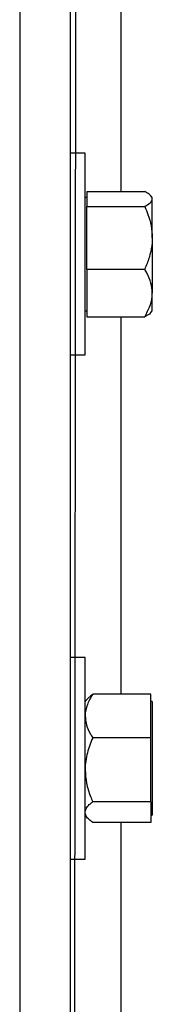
# Model space of a CAD drawing. Header units: inches. Extents: x 170 to 284, y 215 to 248.
# Tile 907 of 1056: x 231.4014 to 231.4463, y 241.2442 to 241.5785. Entities that reach past the tile are written whole.
import ezdxf

# ---------------------------------------------------------------- set-up
doc = ezdxf.new("R2010")
doc.units = ezdxf.units.IN
doc.header["$LTSCALE"] = 0.25
doc.header["$MEASUREMENT"] = 0
doc.layers.add('LH TOP OF HOOD', color=7, linetype='Continuous')

msp = doc.modelspace()

# ---------------------------------------------------------------- linework, layer by layer
at = {"layer": 'LH TOP OF HOOD'}
for p, q in [((231.418501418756, 239.8211148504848), (231.423089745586, 244.081742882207)), ((231.418501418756, 244.0370681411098), (231.418501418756, 239.8211148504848)), ((231.401380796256, 244.0327879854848), (231.401380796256, 239.8211148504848)), ((231.435622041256, 241.6483357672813), (231.435622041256, 241.5202300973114)), ((231.423569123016, 241.5331771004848), (231.418501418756, 241.5331771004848)), ((231.423569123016, 241.4989358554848), (231.423569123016, 241.5331771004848)), ((231.424116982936, 241.5202300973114), (231.424116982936, 241.51768552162)), ((231.424116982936, 241.5202300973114), (231.443771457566, 241.5202300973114)), ((231.424116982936, 241.5181965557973), (231.423569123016, 241.5181965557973)), ((231.424116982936, 241.51768552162), (231.424116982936, 241.5151409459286)), ((231.446339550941, 241.5181965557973), (231.445882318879, 241.5187270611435)), ((231.446339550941, 241.51768552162), (231.446339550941, 241.5181965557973)), ((231.446339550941, 241.5044938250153), (231.446339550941, 241.51768552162)), ((231.424116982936, 241.5044938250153), (231.424116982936, 241.5151409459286)), ((231.424116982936, 241.5151409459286), (231.443771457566, 241.5151409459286)), ((231.424116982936, 241.4938467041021), (231.424116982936, 241.5044938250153)), ((231.446339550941, 241.5044938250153), (231.446339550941, 241.4857441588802)), ((231.423569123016, 241.4646946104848), (231.423569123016, 241.4989358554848)), ((231.424116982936, 241.4938467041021), (231.424116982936, 241.4857441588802)), ((231.424116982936, 241.4938467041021), (231.443771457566, 241.4938467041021)), ((231.424116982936, 241.4857441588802), (231.424116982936, 241.4776416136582)), ((231.446339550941, 241.4796751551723), (231.446339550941, 241.4857441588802)), ((231.423569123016, 241.4796751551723), (231.424116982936, 241.4796751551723)), ((231.424116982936, 241.4776416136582), (231.443771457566, 241.4776416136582)), ((231.435622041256, 241.4776416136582), (231.435622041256, 241.3495164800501)), ((231.445882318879, 241.4791446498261), (231.446339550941, 241.4796751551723)), ((231.418501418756, 241.4646946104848), (231.423569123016, 241.4646946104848)), ((231.423569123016, 241.3619708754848), (231.418501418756, 241.3619708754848)), ((231.423569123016, 241.3277296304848), (231.423569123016, 241.3619708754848)), ((231.445791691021, 241.3495164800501), (231.426137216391, 241.3495164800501)), ((231.445791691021, 241.3421349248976), (231.445791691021, 241.3495164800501)), ((231.4244645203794, 241.3480292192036), (231.423569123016, 241.3469903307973)), ((231.446339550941, 241.3469903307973), (231.445791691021, 241.3469903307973)), ((231.446339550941, 241.3469903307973), (231.446339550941, 241.3094546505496)), ((231.445791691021, 241.334753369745), (231.445791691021, 241.3421349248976)), ((231.445791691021, 241.334753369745), (231.426137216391, 241.334753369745)), ((231.445791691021, 241.3238599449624), (231.445791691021, 241.334753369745)), ((231.423569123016, 241.2934883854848), (231.423569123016, 241.3277296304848)), ((231.445791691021, 241.3129665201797), (231.445791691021, 241.3238599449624)), ((231.445791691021, 241.3129665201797), (231.426137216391, 241.3129665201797)), ((231.445791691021, 241.3129665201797), (231.445791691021, 241.3094546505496)), ((231.445791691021, 241.3094546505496), (231.445791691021, 241.3059427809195)), ((231.446339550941, 241.3094546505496), (231.446339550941, 241.3084689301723)), ((231.423569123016, 241.3084689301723), (231.4244645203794, 241.307430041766)), ((231.445791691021, 241.3084689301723), (231.446339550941, 241.3084689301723)), ((231.445791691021, 241.3059427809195), (231.426137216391, 241.3059427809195)), ((231.435622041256, 241.3059427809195), (231.435622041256, 241.1780804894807)), ((231.418501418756, 241.2934883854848), (231.423569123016, 241.2934883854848))]:
    msp.add_line(p, q, dxfattribs=at)
for points, knots in [([(231.446339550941, 241.51768552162), (231.446241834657, 241.5180416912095), (231.4460428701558, 241.518766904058), (231.4448910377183, 241.519610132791), (231.4440237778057, 241.5200903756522), (231.443771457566, 241.5202300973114)], [0, 0, 0, 0, 0.4062905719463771, 0.8272664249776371, 1, 1, 1, 1]), ([(231.443771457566, 241.5151409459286), (231.4444460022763, 241.5155366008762), (231.4458196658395, 241.516342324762), (231.4463348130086, 241.5172222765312), (231.4463394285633, 241.5176735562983), (231.446339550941, 241.51768552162)], [0, 0, 0, 0, 0.4843414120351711, 0.9863277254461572, 1, 1, 1, 1]), ([(231.443771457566, 241.5151409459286), (231.4441529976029, 241.5142395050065), (231.4450557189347, 241.5121067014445), (231.4460964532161, 241.508552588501), (231.4462578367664, 241.5058581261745), (231.446339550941, 241.5044938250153)], [0, 0, 0, 0, 0.2654599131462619, 0.6280764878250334, 1, 1, 1, 1]), ([(231.446339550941, 241.5044938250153), (231.4463368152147, 241.5042499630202), (231.446318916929, 241.5026545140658), (231.4458972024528, 241.4996770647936), (231.4448700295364, 241.4963876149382), (231.4440430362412, 241.4944748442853), (231.443771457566, 241.4938467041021)], [0, 0, 0, 0, 0.06653229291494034, 0.4352825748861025, 0.8145508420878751, 1, 1, 1, 1]), ([(231.446339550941, 241.4857441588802), (231.446241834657, 241.4868782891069), (231.4460428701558, 241.4891875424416), (231.4448910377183, 241.4918725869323), (231.4440237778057, 241.4934017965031), (231.443771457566, 241.4938467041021)], [0, 0, 0, 0, 0.4062905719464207, 0.8272664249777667, 1, 1, 1, 1]), ([(231.443771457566, 241.4776416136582), (231.4444460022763, 241.4789014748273), (231.4458196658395, 241.481467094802), (231.4463348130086, 241.4842690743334), (231.4463394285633, 241.4857060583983), (231.446339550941, 241.4857441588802)], [0, 0, 0, 0, 0.4843414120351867, 0.9863277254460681, 1, 1, 1, 1]), ([(231.4458760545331, 241.4791500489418), (231.4458722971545, 241.4791414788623), (231.4457076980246, 241.4787660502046), (231.4448718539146, 241.478262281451), (231.4440194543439, 241.4777814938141), (231.443771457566, 241.4776416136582)], [0, 0, 0, 0, 0.01629425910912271, 0.7138010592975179, 1, 1, 1, 1]), ([(231.426137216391, 241.3495164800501), (231.4254626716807, 241.3483687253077), (231.4240890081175, 241.3460314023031), (231.4235738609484, 241.3434787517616), (231.4235692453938, 241.3421696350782), (231.423569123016, 241.3421349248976)], [0, 0, 0, 0, 0.4843414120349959, 0.9863277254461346, 1, 1, 1, 1]), ([(231.4245204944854, 241.3480100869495), (231.4247702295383, 241.3483068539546), (231.4252026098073, 241.3488206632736), (231.4258596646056, 241.3493098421), (231.426137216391, 241.3495164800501)], [0, 0, 0, 0, 0.577581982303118, 1, 1, 1, 1]), ([(231.423569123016, 241.3421349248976), (231.4236668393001, 241.3411017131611), (231.4238658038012, 241.3389979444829), (231.4250176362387, 241.3365518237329), (231.4258848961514, 241.3351586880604), (231.426137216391, 241.334753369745)], [0, 0, 0, 0, 0.4062905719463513, 0.8272664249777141, 1, 1, 1, 1]), ([(231.426137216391, 241.334753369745), (231.4254626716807, 241.3330595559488), (231.4240890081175, 241.3296102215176), (231.4235738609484, 241.3258431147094), (231.4235692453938, 241.323911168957), (231.423569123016, 241.3238599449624)], [0, 0, 0, 0, 0.4843414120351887, 0.9863277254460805, 1, 1, 1, 1]), ([(231.423569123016, 241.3238599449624), (231.4236668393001, 241.3223351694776), (231.4238658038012, 241.3192305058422), (231.4250176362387, 241.3156206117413), (231.4258848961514, 241.3135646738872), (231.426137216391, 241.3129665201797)], [0, 0, 0, 0, 0.4062905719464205, 0.8272664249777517, 1, 1, 1, 1]), ([(231.423569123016, 241.3094546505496), (231.4235718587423, 241.3095350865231), (231.423589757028, 241.3100613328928), (231.4240114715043, 241.3110434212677), (231.4250386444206, 241.3121284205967), (231.4258656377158, 241.312759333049), (231.426137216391, 241.3129665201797)], [0, 0, 0, 0, 0.06653229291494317, 0.4352825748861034, 0.8145508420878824, 1, 1, 1, 1]), ([(231.426137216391, 241.3059427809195), (231.4257556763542, 241.3062401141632), (231.4248529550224, 241.3069436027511), (231.423812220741, 241.3081158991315), (231.4236508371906, 241.3090046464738), (231.423569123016, 241.3094546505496)], [0, 0, 0, 0, 0.2654599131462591, 0.6280764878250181, 1, 1, 1, 1])]:
    msp.add_open_spline(points, degree=3, knots=knots, dxfattribs=at)

doc.saveas('drawing.dxf')
